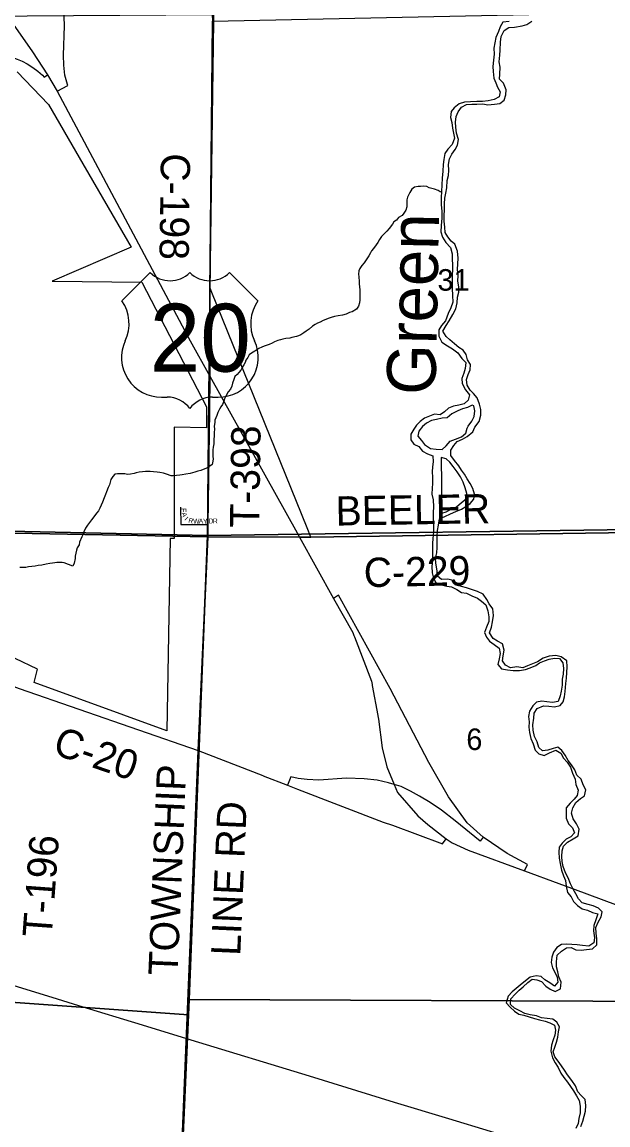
# Model space of a CAD drawing. Extents: x 1588073 to 2013523, y 1090242 to 1357120.
# Drawn here: x 1810221 to 1816222, y 1211778 to 1223082 of the extents above; entities that cross this region are included whole.
import ezdxf

# ---------------------------------------------------------------- set-up
doc = ezdxf.new("R2010")
doc.units = 0
for name, color, linetype in [('GM_X_Corporation', 7, 'Continuous'), ('GM_X_County_Road', 7, 'Continuous'), ('GM_X_County_Road_Text', 7, 'Continuous'), ('GM_X_Interchange_Ramps', 7, 'Continuous'), ('GM_X_Minor_River', 7, 'Continuous'), ('GM_X_Minor_River_Text', 7, 'Continuous'), ('GM_X_Rail_Line', 7, 'Continuous'), ('GM_X_Section', 7, 'Continuous'), ('GM_X_Section_Text', 7, 'Continuous'), ('GM_X_Township', 7, 'Continuous'), ('GM_X_Township_Road', 7, 'Continuous'), ('GM_X_Township_Road_Text', 7, 'Continuous'), ('GM_X_Township_Subdivision', 7, 'Continuous'), ('GM_X_Township_Subdivision_Text', 7, 'Continuous'), ('GM_X_US_Location', 7, 'Continuous'), ('GM_X_US_Route', 7, 'Continuous'), ('GM_X_US_Shield', 7, 'Continuous')]:
    doc.layers.add(name, color=color, linetype=linetype)

msp = doc.modelspace()

# ---------------------------------------------------------------- linework, layer by layer
at = {"layer": 'GM_X_Corporation'}
msp.add_lwpolyline([(1810172, 1222572), (1810493, 1222239), (1810805, 1221693), (1811340, 1220774), (1810529, 1220426), (1811449, 1220416), (1812110, 1219137), (1812110, 1218924), (1811778, 1218930), (1811778, 1217788), (1811738, 1217788), (1811704, 1215817), (1810345, 1216312), (1810379, 1216449), (1810151, 1216560)], dxfattribs=at)
at = {"layer": 'GM_X_County_Road'}
for points in [[(1812164, 1220312), (1812143, 1220364), (1812190, 1223590)], [(1813140, 1217897), (1812164, 1220312)], [(1813179, 1217801), (1813140, 1217897)], [(1813179, 1217801), (1816931, 1217858), (1816995, 1217863)], [(1812026, 1215616), (1812123, 1217805), (1812148, 1217805)], [(1812148, 1217805), (1813064, 1217802), (1813179, 1217801)], [(1809268, 1216599), (1810190, 1216250), (1812026, 1215616)], [(1811900, 1212548), (1812026, 1215616)], [(1812026, 1215616), (1812687, 1215360)], [(1812687, 1215360), (1812691, 1215358), (1812941, 1215261), (1813044, 1215221)], [(1813044, 1215221), (1813919, 1214880)], [(1811811, 1210385), (1811813, 1210448), (1811900, 1212548)]]:
    msp.add_lwpolyline(points, dxfattribs=at)
at = {"layer": 'GM_X_Interchange_Ramps'}
for points in [[(1810580, 1222373), (1810690, 1222431), (1810687, 1222441), (1810661, 1222538), (1810648, 1222639), (1810644, 1222743), (1810655, 1223045), (1810653, 1223135), (1810654, 1223191), (1810651, 1223232), (1810641, 1223283)], [(1809585, 1223073), (1809592, 1223039), (1809616, 1222993), (1809644, 1222950), (1809672, 1222908), (1809704, 1222869), (1809745, 1222836), (1809786, 1222809), (1809829, 1222789), (1809892, 1222772), (1810115, 1222721), (1810171, 1222703), (1810224, 1222682), (1810272, 1222656), (1810332, 1222618), (1810383, 1222580), (1810429, 1222537), (1810447, 1222517), (1810483, 1222541)], [(1815368, 1214381), (1815400, 1214448), (1815191, 1214561), (1814943, 1214729), (1814781, 1214874), (1814588, 1215140), (1814387, 1215494), (1813993, 1216250), (1813463, 1217207), (1813413, 1217174)], [(1814943, 1214729), (1814914, 1214688), (1814659, 1214895), (1814516, 1215003), (1814400, 1215082), (1814294, 1215147), (1814201, 1215200), (1814103, 1215247), (1814034, 1215268), (1813976, 1215285), (1813860, 1215313), (1813726, 1215324), (1813546, 1215331), (1813260, 1215312), (1813143, 1215318), (1813051, 1215329), (1812974, 1215345), (1812941, 1215261)], [(1813919, 1214880), (1814015, 1214851), (1814528, 1214659), (1814564, 1214711)]]:
    msp.add_lwpolyline(points, dxfattribs=at)
at = {"layer": 'GM_X_Minor_River'}
msp.add_line((1814513, 1218620), (1814520, 1218049), dxfattribs=at)
for points in [[(1814942, 1222243), (1814991, 1222234), (1815062, 1222240), (1815116, 1222248), (1815161, 1222281), (1815178, 1222337), (1815180, 1222387), (1815154, 1222456), (1815111, 1222497), (1815114, 1222549), (1815118, 1222621), (1815107, 1222676), (1815115, 1222742), (1815119, 1222796), (1815123, 1222878), (1815128, 1222936), (1815160, 1222997), (1815209, 1223026), (1815267, 1223030), (1815344, 1223044), (1815392, 1223059), (1815443, 1223092)], [(1815211, 1223088), (1815146, 1223080), (1815119, 1223034), (1815100, 1222987), (1815074, 1222923), (1815063, 1222869), (1815055, 1222814), (1815057, 1222753), (1815050, 1222691), (1815044, 1222627), (1815047, 1222577), (1815055, 1222507), (1815074, 1222460)], [(1815074, 1222460), (1815092, 1222414), (1815117, 1222369), (1815108, 1222315), (1815057, 1222288), (1814994, 1222276), (1814936, 1222269), (1814878, 1222269), (1814816, 1222265), (1814752, 1222262), (1814697, 1222244), (1814648, 1222205), (1814617, 1222166), (1814611, 1222104), (1814624, 1222053), (1814630, 1221995), (1814641, 1221943), (1814650, 1221892), (1814626, 1221829), (1814583, 1221780), (1814553, 1221735), (1814542, 1221673), (1814536, 1221621), (1814532, 1221555), (1814525, 1221483), (1814521, 1221415), (1814517, 1221345), (1814513, 1221283), (1814513, 1221212), (1814521, 1221140), (1814521, 1221074), (1814515, 1220998), (1814512, 1220932), (1814528, 1220879), (1814563, 1220822), (1814609, 1220771), (1814626, 1220708), (1814626, 1220652), (1814629, 1220594), (1814629, 1220544), (1814628, 1220490), (1814626, 1220419), (1814628, 1220351), (1814632, 1220279), (1814634, 1220211), (1814613, 1220155), (1814585, 1220094), (1814559, 1220020), (1814518, 1219973), (1814492, 1219928), (1814489, 1219864), (1814521, 1219803), (1814578, 1219765), (1814629, 1219734), (1814686, 1219692), (1814725, 1219635), (1814766, 1219592), (1814760, 1219532), (1814745, 1219484), (1814725, 1219428), (1814730, 1219378), (1814764, 1219313), (1814803, 1219262), (1814791, 1219208), (1814750, 1219171), (1814696, 1219156), (1814641, 1219144), (1814589, 1219125), (1814550, 1219086), (1814505, 1219057), (1814445, 1219063), (1814394, 1219042), (1814344, 1219022), (1814299, 1218989), (1814262, 1218950), (1814233, 1218909), (1814203, 1218857), (1814204, 1218801), (1814235, 1218756), (1814286, 1218733), (1814323, 1218684), (1814374, 1218656), (1814430, 1218637), (1814434, 1218576), (1814424, 1218522), (1814421, 1218472), (1814424, 1218416), (1814426, 1218354), (1814421, 1218304), (1814419, 1218244), (1814433, 1218187), (1814437, 1218113), (1814434, 1218055), (1814432, 1217997), (1814436, 1217923), (1814436, 1217856), (1814429, 1217789), (1814427, 1217738), (1814424, 1217684), (1814426, 1217634), (1814427, 1217564)], [(1814584, 1217373), (1814519, 1217369), (1814476, 1217402), (1814472, 1217457), (1814460, 1217535), (1814457, 1217587), (1814469, 1217641), (1814472, 1217697), (1814474, 1217753), (1814473, 1217811), (1814477, 1217871), (1814486, 1217927), (1814498, 1217989), (1814551, 1218016), (1814610, 1218042), (1814666, 1218065), (1814721, 1218089), (1814768, 1218118), (1814811, 1218149), (1814848, 1218192), (1814855, 1218244), (1814839, 1218300), (1814810, 1218353), (1814782, 1218402), (1814753, 1218449), (1814724, 1218490), (1814695, 1218533), (1814650, 1218588), (1814614, 1218640), (1814613, 1218694), (1814643, 1218743), (1814678, 1218784), (1814734, 1218807), (1814781, 1218833), (1814839, 1218882), (1814858, 1218930), (1814902, 1218988), (1814919, 1219054), (1814919, 1219112), (1814908, 1219165), (1814884, 1219230), (1814847, 1219275), (1814810, 1219310), (1814781, 1219359), (1814773, 1219419), (1814790, 1219469), (1814812, 1219518), (1814815, 1219574), (1814784, 1219619), (1814772, 1219676), (1814741, 1219719), (1814696, 1219746), (1814651, 1219783), (1814602, 1219825), (1814565, 1219860), (1814532, 1219915), (1814564, 1219972), (1814595, 1220019), (1814633, 1220084), (1814664, 1220142), (1814678, 1220206), (1814680, 1220262), (1814695, 1220313), (1814695, 1220367), (1814686, 1220426), (1814688, 1220484), (1814683, 1220546), (1814685, 1220604), (1814689, 1220662), (1814680, 1220735), (1814654, 1220806), (1814615, 1220837), (1814582, 1220882), (1814554, 1220927), (1814551, 1220979), (1814545, 1221041), (1814544, 1221101), (1814550, 1221157), (1814549, 1221218), (1814553, 1221278), (1814562, 1221329), (1814572, 1221383), (1814576, 1221457), (1814591, 1221509), (1814593, 1221565), (1814588, 1221623), (1814598, 1221681), (1814623, 1221727), (1814657, 1221776), (1814680, 1221821), (1814691, 1221879), (1814671, 1221942), (1814663, 1222006), (1814662, 1222058), (1814668, 1222116), (1814687, 1222164), (1814724, 1222211), (1814773, 1222238), (1814829, 1222240), (1814881, 1222241), (1814942, 1222243)], [(1814516, 1221339), (1814505, 1221341), (1814483, 1221357), (1814445, 1221370), (1814419, 1221376), (1814391, 1221384), (1814367, 1221397), (1814329, 1221399), (1814301, 1221397), (1814277, 1221396), (1814241, 1221390), (1814213, 1221368), (1814194, 1221336), (1814178, 1221309), (1814170, 1221287), (1814162, 1221261), (1814161, 1221231), (1814163, 1221190), (1814154, 1221154), (1814132, 1221123), (1814114, 1221099), (1814077, 1221079), (1814055, 1221051), (1814031, 1221034), (1814016, 1221010), (1813980, 1220966), (1813958, 1220938), (1813903, 1220885), (1813882, 1220855), (1813864, 1220823), (1813850, 1220799), (1813821, 1220763), (1813799, 1220739), (1813789, 1220717), (1813772, 1220688), (1813746, 1220646), (1813724, 1220616), (1813701, 1220588), (1813681, 1220558), (1813671, 1220532), (1813668, 1220500), (1813670, 1220472), (1813673, 1220422), (1813675, 1220400), (1813679, 1220370), (1813682, 1220338), (1813681, 1220234), (1813679, 1220203), (1813668, 1220170), (1813646, 1220138), (1813602, 1220114), (1813574, 1220104), (1813541, 1220089), (1813505, 1220079), (1813459, 1220070), (1813421, 1220064), (1813389, 1220054), (1813356, 1220045), (1813332, 1220035), (1813306, 1220023), (1813274, 1220007), (1813246, 1219996), (1813224, 1219982), (1813195, 1219966), (1813163, 1219934), (1813131, 1219915), (1813106, 1219897), (1813078, 1219875), (1813054, 1219867), (1813032, 1219860), (1812986, 1219848), (1812964, 1219844), (1812922, 1219839), (1812893, 1219831), (1812869, 1219825), (1812841, 1219818), (1812807, 1219804), (1812783, 1219792), (1812753, 1219776), (1812722, 1219767), (1812700, 1219759), (1812678, 1219749), (1812646, 1219736), (1812606, 1219710), (1812573, 1219690), (1812549, 1219670), (1812533, 1219645), (1812512, 1219617), (1812506, 1219593), (1812492, 1219569), (1812476, 1219543), (1812461, 1219515), (1812441, 1219491), (1812423, 1219469), (1812402, 1219448), (1812390, 1219418), (1812378, 1219382), (1812369, 1219352), (1812355, 1219320), (1812334, 1219292), (1812310, 1219248)], [(1812310, 1219248), (1812296, 1219220), (1812287, 1219196), (1812273, 1219162), (1812257, 1219138), (1812242, 1219113), (1812228, 1219081), (1812218, 1219049), (1812205, 1219025), (1812197, 1219001), (1812195, 1218979), (1812190, 1218941), (1812192, 1218909), (1812190, 1218877), (1812189, 1218836), (1812187, 1218812), (1812186, 1218782), (1812184, 1218760), (1812180, 1218726), (1812177, 1218698), (1812175, 1218676), (1812175, 1218650), (1812177, 1218628), (1812178, 1218604), (1812176, 1218580), (1812168, 1218548), (1812135, 1218524), (1812105, 1218507), (1812077, 1218495), (1812051, 1218485), (1812021, 1218478), (1811991, 1218468), (1811966, 1218462), (1811944, 1218454), (1811900, 1218447), (1811860, 1218443), (1811838, 1218439), (1811770, 1218432), (1811748, 1218432), (1811702, 1218449), (1811670, 1218457), (1811634, 1218466), (1811604, 1218470), (1811566, 1218472), (1811532, 1218477), (1811484, 1218475), (1811456, 1218472), (1811420, 1218468), (1811390, 1218462), (1811368, 1218456), (1811333, 1218449), (1811301, 1218445), (1811275, 1218451), (1811199, 1218452), (1811171, 1218449), (1811151, 1218425), (1811132, 1218395), (1811118, 1218339), (1811104, 1218311), (1811085, 1218267), (1811077, 1218241), (1811062, 1218207), (1811044, 1218163), (1811031, 1218131), (1811017, 1218099), (1811003, 1218074), (1810986, 1218052), (1810933, 1217980), (1810913, 1217952), (1810893, 1217926), (1810872, 1217895), (1810854, 1217859), (1810846, 1217835), (1810835, 1217807), (1810809, 1217753), (1810806, 1217725), (1810784, 1217695), (1810778, 1217669), (1810771, 1217637), (1810765, 1217607), (1810765, 1217585), (1810756, 1217535), (1810740, 1217507), (1810698, 1217522), (1810654, 1217540), (1810632, 1217542), (1810578, 1217543), (1810556, 1217541), (1810532, 1217535), (1810506, 1217532), (1810468, 1217526), (1810425, 1217514), (1810385, 1217511), (1810355, 1217507), (1810287, 1217498), (1810261, 1217492), (1810199, 1217493)], [(1814832, 1219157), (1814783, 1219132), (1814733, 1219119), (1814684, 1219097), (1814625, 1219066), (1814576, 1219027), (1814526, 1219023), (1814466, 1219010), (1814415, 1218998), (1814364, 1218971), (1814322, 1218938), (1814284, 1218889), (1814275, 1218837), (1814314, 1218794), (1814345, 1218751), (1814404, 1218713), (1814463, 1218704), (1814525, 1218700), (1814564, 1218739), (1814608, 1218786), (1814662, 1218807), (1814723, 1218831), (1814768, 1218868), (1814780, 1218920), (1814792, 1218939)], [(1814792, 1218939), (1814830, 1218992), (1814853, 1219038), (1814860, 1219096), (1814848, 1219148), (1814832, 1219157)], [(1814520, 1218049), (1814566, 1218063), (1814617, 1218088), (1814670, 1218115), (1814721, 1218157), (1814770, 1218194), (1814777, 1218250), (1814759, 1218309), (1814739, 1218367), (1814712, 1218422), (1814677, 1218473), (1814637, 1218527), (1814604, 1218570), (1814567, 1218605), (1814513, 1218620)], [(1814427, 1217564), (1814419, 1217502), (1814423, 1217436), (1814436, 1217381), (1814460, 1217337), (1814516, 1217315), (1814572, 1217301), (1814621, 1217294), (1814675, 1217265), (1814724, 1217237), (1814774, 1217228), (1814827, 1217200), (1814885, 1217179), (1814926, 1217147), (1814973, 1217108), (1814993, 1217049), (1815004, 1216987), (1815002, 1216937), (1814977, 1216879), (1814959, 1216826), (1814980, 1216777), (1815011, 1216736), (1815058, 1216701), (1815107, 1216665), (1815117, 1216609), (1815108, 1216557), (1815096, 1216497), (1815133, 1216452), (1815193, 1216444), (1815253, 1216435), (1815315, 1216435), (1815377, 1216447), (1815426, 1216462), (1815483, 1216486), (1815523, 1216515), (1815572, 1216536), (1815620, 1216551), (1815675, 1216563), (1815727, 1216560), (1815762, 1216513), (1815768, 1216455), (1815763, 1216399), (1815755, 1216347), (1815753, 1216287), (1815744, 1216225), (1815732, 1216175), (1815711, 1216119), (1815655, 1216107), (1815597, 1216114), (1815545, 1216120), (1815492, 1216111), (1815453, 1216074), (1815418, 1216019), (1815410, 1215963), (1815415, 1215911), (1815411, 1215855), (1815420, 1215799), (1815432, 1215738), (1815457, 1215685), (1815477, 1215621), (1815514, 1215583), (1815570, 1215566), (1815625, 1215592), (1815689, 1215619), (1815741, 1215589), (1815767, 1215536), (1815806, 1215495), (1815839, 1215444), (1815861, 1215385), (1815888, 1215321), (1815892, 1215268), (1815919, 1215210), (1815909, 1215156), (1815876, 1215116), (1815837, 1215075), (1815795, 1215028), (1815794, 1214978), (1815793, 1214922), (1815817, 1214865), (1815860, 1214824)], [(1815950, 1213569), (1816004, 1213577), (1816065, 1213582), (1816108, 1213625), (1816108, 1213685), (1816103, 1213743), (1816099, 1213801), (1816122, 1213855), (1816154, 1213910), (1816163, 1213964), (1816126, 1213999), (1816071, 1214025), (1816019, 1214036), (1815959, 1214056), (1815922, 1214097), (1815892, 1214146), (1815867, 1214196), (1815840, 1214249), (1815816, 1214310), (1815788, 1214363), (1815763, 1214428), (1815755, 1214478), (1815750, 1214528), (1815752, 1214587), (1815769, 1214636), (1815808, 1214677), (1815865, 1214710), (1815916, 1214742), (1815928, 1214810), (1815899, 1214863), (1815868, 1214914), (1815848, 1214973), (1815862, 1215029), (1815893, 1215082), (1815940, 1215123), (1815983, 1215152), (1815997, 1215213), (1815970, 1215264), (1815948, 1215321), (1815903, 1215364), (1815882, 1215417), (1815850, 1215470), (1815815, 1215515), (1815784, 1215568), (1815749, 1215615), (1815710, 1215650), (1815660, 1215638), (1815607, 1215619), (1815551, 1215611), (1815516, 1215648), (1815497, 1215704), (1815471, 1215761), (1815457, 1215824), (1815452, 1215878), (1815462, 1215948), (1815467, 1216000), (1815499, 1216045), (1815561, 1216073), (1815617, 1216070), (1815675, 1216064), (1815734, 1216077), (1815765, 1216116), (1815778, 1216166), (1815786, 1216222), (1815792, 1216304), (1815799, 1216356), (1815803, 1216414), (1815805, 1216474), (1815800, 1216536), (1815745, 1216576), (1815688, 1216591), (1815619, 1216583), (1815559, 1216561), (1815502, 1216526), (1815451, 1216505), (1815398, 1216483), (1815352, 1216464), (1815290, 1216472), (1815224, 1216464), (1815174, 1216489), (1815143, 1216534), (1815149, 1216586), (1815159, 1216646), (1815142, 1216708), (1815091, 1216738), (1815048, 1216765), (1815011, 1216822), (1815029, 1216880), (1815040, 1216934), (1815050, 1217000), (1815042, 1217068), (1815005, 1217119), (1814982, 1217164), (1814946, 1217217), (1814886, 1217247), (1814835, 1217264), (1814775, 1217284), (1814724, 1217297), (1814662, 1217311), (1814637, 1217358), (1814584, 1217373)], [(1815860, 1214824), (1815881, 1214771), (1815842, 1214732), (1815795, 1214706), (1815752, 1214667), (1815723, 1214625), (1815721, 1214575), (1815723, 1214511), (1815734, 1214457), (1815746, 1214390), (1815767, 1214330), (1815787, 1214283), (1815794, 1214227), (1815810, 1214162), (1815845, 1214115), (1815870, 1214070), (1815911, 1214029), (1815958, 1213994), (1816013, 1213978), (1816065, 1213955), (1816120, 1213941), (1816099, 1213881), (1816077, 1213824), (1816074, 1213768), (1816084, 1213697), (1816078, 1213643), (1816027, 1213609), (1815962, 1213619), (1815908, 1213624), (1815852, 1213628), (1815796, 1213631), (1815746, 1213628), (1815699, 1213596), (1815665, 1213550), (1815648, 1213499), (1815640, 1213443), (1815655, 1213390), (1815678, 1213344), (1815702, 1213293), (1815709, 1213241), (1815674, 1213199), (1815629, 1213233), (1815576, 1213266), (1815539, 1213301), (1815489, 1213305), (1815426, 1213294), (1815379, 1213254), (1815322, 1213211), (1815283, 1213178), (1815240, 1213141), (1815201, 1213098), (1815181, 1213031), (1815220, 1212985), (1815267, 1212944), (1815310, 1212915), (1815360, 1212903), (1815415, 1212886), (1815471, 1212868), (1815520, 1212857), (1815580, 1212843), (1815628, 1212826), (1815675, 1212800), (1815686, 1212750), (1815680, 1212698), (1815663, 1212650), (1815644, 1212595), (1815636, 1212533), (1815654, 1212466), (1815681, 1212413), (1815711, 1212368), (1815740, 1212310), (1815771, 1212265), (1815807, 1212217), (1815838, 1212171), (1815871, 1212126), (1815900, 1212077), (1815928, 1212028), (1815939, 1211969), (1815939, 1211903), (1815926, 1211845), (1815916, 1211794), (1815895, 1211742)], [(1815701, 1213519), (1815746, 1213558), (1815797, 1213593), (1815847, 1213598), (1815894, 1213572), (1815950, 1213569)], [(1815945, 1211761), (1815965, 1211816), (1815980, 1211868), (1815992, 1211918), (1815997, 1211978), (1815989, 1212040), (1815950, 1212079), (1815915, 1212116), (1815889, 1212179), (1815854, 1212234), (1815807, 1212292), (1815779, 1212341), (1815746, 1212384), (1815713, 1212433), (1815678, 1212476), (1815660, 1212526), (1815677, 1212576), (1815694, 1212628), (1815710, 1212679), (1815715, 1212731), (1815725, 1212785), (1815698, 1212832), (1815657, 1212861), (1815599, 1212869), (1815543, 1212876), (1815490, 1212898), (1815426, 1212908), (1815372, 1212921), (1815319, 1212949), (1815265, 1212974), (1815224, 1213011), (1815228, 1213071), (1815271, 1213118), (1815314, 1213159), (1815355, 1213194), (1815401, 1213239), (1815446, 1213272), (1815495, 1213264), (1815543, 1213249), (1815586, 1213202), (1815631, 1213171), (1815682, 1213145), (1815737, 1213172), (1815743, 1213242), (1815719, 1213296), (1815708, 1213347), (1815697, 1213399), (1815695, 1213449), (1815701, 1213519)]]:
    msp.add_lwpolyline(points, dxfattribs=at)
at = {"layer": 'GM_X_Rail_Line'}
msp.add_lwpolyline([(1809502, 1213401), (1810580, 1213071), (1810799, 1213004), (1811451, 1212803), (1811951, 1212651), (1813163, 1212280), (1814034, 1212013), (1814590, 1211844), (1815016, 1211714), (1815436, 1211585), (1815989, 1211417), (1816426, 1211284), (1816821, 1211162), (1817924, 1210827), (1819104, 1210466), (1820006, 1210191), (1820841, 1209935), (1821410, 1209761), (1821823, 1209636), (1822136, 1209540), (1824774, 1208738), (1827850, 1207804)], dxfattribs=at)
at = {"layer": 'GM_X_Section'}
for points in [[(1812169, 1223160), (1812172, 1223092), (1812122, 1217819), (1806815, 1217936), (1806959, 1223122)], [(1817194, 1223197), (1817119, 1217888), (1816937, 1217887), (1812122, 1217819), (1812172, 1223092)], [(1806367, 1217950), (1806815, 1217936), (1812122, 1217819), (1811932, 1213063), (1811927, 1212905), (1806128, 1213321)], [(1816937, 1217887), (1816893, 1213045), (1811932, 1213063), (1812122, 1217819)], [(1811927, 1212905), (1811697, 1207746), (1811690, 1207616), (1805940, 1207725), (1806128, 1213321)], [(1816893, 1213045), (1816802, 1207754), (1811697, 1207746), (1811927, 1212905), (1811932, 1213063)]]:
    msp.add_lwpolyline(points, close=True, dxfattribs=at)
at = {"layer": 'GM_X_Township'}
for points in [[(1843596, 1223607), (1843525, 1220944), (1843456, 1218285), (1838096, 1218217), (1832904, 1218134), (1832767, 1218132), (1826396, 1218046), (1826179, 1218043), (1822454, 1217980), (1822251, 1217973), (1819562, 1217916), (1817122, 1217871), (1816931, 1217858), (1813179, 1217801), (1813064, 1217802), (1812123, 1217805), (1812125, 1217934), (1812142, 1219093), (1812145, 1219454), (1812143, 1220364), (1812190, 1223590)], [(1812190, 1223590), (1812143, 1220364), (1812145, 1219454), (1812142, 1219093), (1812125, 1217934), (1812123, 1217805), (1809425, 1217858)], [(1811129, 1192202), (1811473, 1199649), (1811482, 1199848), (1811529, 1202310), (1811615, 1205772), (1811806, 1210261), (1811813, 1210448), (1812026, 1215616), (1812123, 1217805), (1813064, 1217802), (1813179, 1217801), (1816931, 1217858), (1817122, 1217871), (1819562, 1217916), (1822251, 1217973), (1822454, 1217980), (1826179, 1218043)], [(1809425, 1217858), (1812123, 1217805), (1812026, 1215616), (1811813, 1210448), (1811806, 1210261), (1811615, 1205772), (1811529, 1202310), (1811482, 1199848), (1811473, 1199649), (1811129, 1192202), (1810942, 1186950), (1808199, 1186945)]]:
    msp.add_lwpolyline(points, dxfattribs=at)
at = {"layer": 'GM_X_Township_Road'}
for points in [[(1812136, 1218696), (1812142, 1219093)], [(1812123, 1217805), (1812125, 1217934), (1812136, 1218696)]]:
    msp.add_lwpolyline(points, dxfattribs=at)
at = {"layer": 'GM_X_Township_Subdivision'}
msp.add_lwpolyline([(1811844, 1218109), (1811846, 1217932), (1812125, 1217934)], dxfattribs=at)
at = {"layer": 'GM_X_US_Route'}
for points in [[(1810052, 1223163), (1810107, 1223094), (1810329, 1222778), (1810483, 1222541), (1810580, 1222373), (1811943, 1219816), (1812145, 1219454), (1813038, 1217848), (1813038, 1217848)], [(1813038, 1217848), (1813064, 1217802), (1813413, 1217174), (1813608, 1216825), (1813619, 1216795)], [(1813619, 1216795), (1813625, 1216780), (1813801, 1216328), (1813807, 1216292)], [(1813807, 1216292), (1813809, 1216282), (1813866, 1215974)], [(1813866, 1215974), (1813866, 1215973), (1813873, 1215936), (1813909, 1215645), (1813958, 1215450), (1814034, 1215268), (1814068, 1215186), (1814276, 1214947), (1814378, 1214858), (1814564, 1214711)], [(1814564, 1214711), (1814626, 1214670), (1814790, 1214594), (1814791, 1214594)], [(1814791, 1214594), (1815368, 1214381), (1815719, 1214253)], [(1815719, 1214253), (1815886, 1214191), (1816594, 1213929), (1816868, 1213827), (1817117, 1213738)]]:
    msp.add_lwpolyline(points, dxfattribs=at)
at = {"layer": 'GM_X_US_Shield'}
for p, q in [((1811534, 1220514), (1811244, 1220224)), ((1812636, 1220224), (1812346, 1220514)), ((1811650, 1219238), (1811708, 1219238)), ((1812172, 1219238), (1812230, 1219238))]:
    msp.add_line(p, q, dxfattribs=at)
for centre, radius, start, end in [((1811737, 1220721), 290, 225.573, 314.427), ((1812143, 1220721), 290, 225.573, 314.427), ((1810912, 1219991), 406, 334.5471, 35.0009), ((1812969, 1219991), 406, 144.9991, 205.4529), ((1811646, 1219644), 406, 154.8319, 270.6383), ((1812235, 1219644), 406, 269.3617, 25.1681), ((1811708, 1218948), 290, 36.8699, 90), ((1812172, 1218948), 290, 90, 143.1301)]:
    msp.add_arc(centre, radius, start, end, dxfattribs=at)

# ---------------------------------------------------------------- texts
at = {"layer": 'GM_X_County_Road_Text'}
for s, rotation, p in [('C-198', 269.1731, (1811644, 1221739)), ('BEELER', 0.9092, (1813435, 1217921)), ('C-229', 1.1016, (1813724, 1217290)), ('C-20', 341.1304, (1810522, 1215585)), ('TOWNSHIP', 87.6083, (1811814, 1213306)), ('LINE RD', 87.541, (1812456, 1213508))]:
    msp.add_text(s, height=300, rotation=rotation, dxfattribs=at).set_placement(p)
at = {"layer": 'GM_X_Minor_River_Text'}
msp.add_text('Green', height=500.3, rotation=88.8302, dxfattribs=at).set_placement((1814455, 1219257))
at = {"layer": 'GM_X_Section_Text'}
for s, p in [('31', (1814477, 1220329)), ('6', (1814772, 1215621))]:
    msp.add_text(s, height=221, rotation=0, dxfattribs=at).set_placement(p)
at = {"layer": 'GM_X_Township_Road_Text'}
for s, rotation, p in [('T-398', 89.1679, (1812650, 1217898)), ('T-196', 85.7948, (1810524, 1213694))]:
    msp.add_text(s, height=300, rotation=rotation, dxfattribs=at).set_placement(p)
at = {"layer": 'GM_X_Township_Subdivision_Text'}
for s, rotation, p in [('F', 270, (1811853, 1218099)), ('A', 285.1072, (1811855, 1218049)), ('I', 315.3217, (1811881, 1217982)), ('R', 345.5362, (1811921, 1217953)), ('W', 0.6434, (1811974, 1217941)), ('A', 0.6434, (1812031, 1217942)), ('Y', 0.6434, (1812075, 1217942)), ('D', 0.6434, (1812132, 1217943)), ('R', 0.6434, (1812176, 1217943))]:
    msp.add_text(s, height=50, rotation=rotation, dxfattribs=at).set_placement(p)
at = {"layer": 'GM_X_US_Location'}
for s in ['0', '/']:
    msp.add_text(s, height=1, dxfattribs=at).set_placement((1811940, 1219842))
msp.add_text('20', height=1, rotation=0, dxfattribs=at).set_placement((1811734, 1219635))
at = {"layer": 'GM_X_US_Shield'}
msp.add_text('20', height=696.1, dxfattribs=at).set_placement((1811529, 1219499))

doc.saveas('drawing.dxf')
